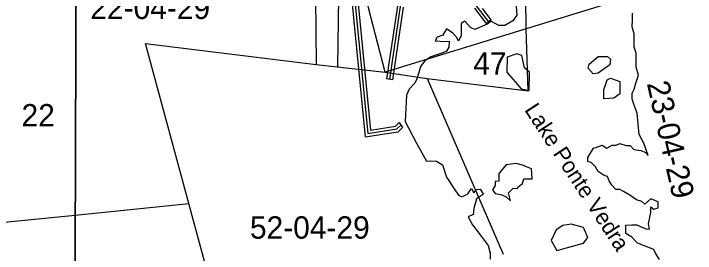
# Model space of a CAD drawing. Extents: x 418523 to 616617, y 1878279 to 2196743.
# Drawn here: x 537078 to 543932, y 2111867 to 2114277 of the extents above; entities that cross this region are included whole.
import ezdxf

# ---------------------------------------------------------------- set-up
doc = ezdxf.new("R2010")
doc.units = 0
for name, color, linetype in [('Level 1', 7, 'Continuous'), ('Level 2', 7, 'Continuous'), ('Level 31', 7, 'Continuous'), ('Level 32', 7, 'Continuous'), ('Level 41', 7, 'Continuous'), ('Level 5', 7, 'Continuous'), ('Level 63', 7, 'Continuous')]:
    doc.layers.add(name, color=color, linetype=linetype)

msp = doc.modelspace()

# ---------------------------------------------------------------- linework, layer by layer
at = {"layer": 'Level 1'}
for p, q in [((542230.103, 2114125.5), (542216.929, 2116411.416)), ((540368.527, 2116029.566), (540332.729, 2113746.588)), ((540111.394, 2114851.431), (540118.975, 2113764.477)), ((540812.407, 2113689.461), (540514.079, 2114842.86)), ((543351.256, 2114470.33), (542230.103, 2114125.5)), ((542230.102, 2114125.499), (540812.407, 2113689.461)), ((542251.336, 2113500.026), (542230.102, 2114125.499)), ((538404.023, 2113977.161), (540118.975, 2113764.476)), ((538840.442, 2112367.921), (538404.023, 2113977.161)), ((540118.975, 2113764.477), (540812.407, 2113689.461)), ((540812.407, 2113689.461), (541235.201, 2113626.046)), ((541235.201, 2113626.046), (541999.402, 2111858.4)), ((541235.201, 2113626.046), (542251.336, 2113500.026)), ((537698.345, 2112252.259), (538840.443, 2112367.921)), ((539515.315, 2109879.418), (538840.443, 2112367.921)), ((535025.204, 2111981.546), (537698.345, 2112252.259))]:
    msp.add_line(p, q, dxfattribs=at)
at = {"layer": 'Level 31'}
for p, q in [((540969.102, 2114372.802), (540856.7, 2113616.346)), ((541854.522, 2114195.789), (541729.555, 2114360.204))]:
    msp.add_line(p, q, dxfattribs=at)
msp.add_lwpolyline([(540220.78, 2117684.674), (540361.462, 2115915.651), (540638.764, 2113072.614), (540930.98, 2113118.596), (540972.455, 2113156.018)], dxfattribs=at)
at = {"layer": 'Level 32'}
for p, q in [((540939.428, 2114377.211), (540827.026, 2113620.755)), ((540994.911, 2114342.369), (540886.375, 2113611.936)), ((541878.408, 2114213.942), (541790.81, 2114329.192)), ((540886.375, 2113611.936), (540827.026, 2113620.755)), ((540955.544, 2113181.167), (540989.366, 2113130.869))]:
    msp.add_line(p, q, dxfattribs=at)
for points in [[(540190.873, 2117682.296), (540331.577, 2115913.006), (540611.995, 2113038.031), (540944.455, 2113090.346), (540989.366, 2113130.869)], [(540251.035, 2117682.657), (540391.346, 2115918.296), (540665.534, 2113107.196), (540917.505, 2113146.846), (540955.544, 2113181.167)], [(541878.408, 2114213.942), (541830.638, 2114177.636), (541714.49, 2114330.448)]]:
    msp.add_lwpolyline(points, dxfattribs=at)
at = {"layer": 'Level 5'}
for points in [[(542118.02, 2114512.216), (542121.936, 2114486.758), (542136.048, 2114263.272)], [(542136.048, 2114263.272), (542097.3, 2114203.751), (542015.29, 2114158.186), (541957.444, 2114157.277), (541875.403, 2114201.906), (541865.42, 2114191.397)], [(543317.171, 2114034.812), (543317.305, 2114078.09), (543298.219, 2114140.338), (543298.465, 2114219.62), (543298.659, 2114281.808)], [(541865.42, 2114191.397), (541839.442, 2114172.953), (541716.147, 2114117.672), (541672.589, 2114137.086), (541614.953, 2114202.731), (541576.311, 2114177.759), (541576.053, 2114095.932), (541575.935, 2114058.474), (541551.724, 2113998.907), (541532.562, 2114036.427), (541494.14, 2114080.918), (541431.38, 2114125.486), (541392.617, 2114061.965), (541334.702, 2114039.6), (541315.312, 2114005.112), (541411.69, 2113996.442), (541455.327, 2114001.759), (541455.13, 2113939.571), (541430.665, 2113899.279), (541392.05, 2113882.672), (541271.495, 2113843.051), (541213.529, 2113804.322), (541169.72, 2113744.818), (541150.249, 2113685.236), (541130.77, 2113622.746), (541111.348, 2113578.439), (541053.307, 2113516.434), (541029.094, 2113456.505), (541013.718, 2113193.251)], [(543570.71, 2111806.129), (543532.022, 2111868.803), (543512.857, 2111906.321), (543411.829, 2111946.641), (543349.31, 2111969.021), (543291.658, 2112031.753), (543233.608, 2112067.938), (543233.742, 2112110.851), (543233.863, 2112149.765), (543292.034, 2112152.492), (543344.83, 2112154.873), (543393.116, 2112129.993), (543436.37, 2112113.129), (543470.184, 2112110.114), (543460.869, 2112164.331), (543485.241, 2112276.632), (543485.426, 2112336.274), (543514.114, 2112311.091), (543557.782, 2112326.23), (543557.967, 2112385.872), (543485.672, 2112415.556), (543422.922, 2112363.017), (543393.918, 2112387.838), (543340.87, 2112406.187), (543273.364, 2112450.766), (543210.894, 2112488.421), (543172.39, 2112507.816), (543133.826, 2112507.936), (543090.665, 2112553.895), (543066.455, 2112595.794), (543047.311, 2112640.222), (543013.831, 2112648.691), (542955.8, 2112690.333), (542927.183, 2112737.701), (542884.017, 2112782.204), (542850.225, 2112792.129), (542850.35, 2112832.133), (542908.481, 2112923.599), (542932.53, 2112931.888), (542995.194, 2112956.421), (543043.452, 2112923.176), (543096.66, 2112956.104), (543135.223, 2112955.984), (543173.83, 2112970.046), (543236.364, 2112953.122), (543274.926, 2112953.001), (543313.68, 2112912.512), (543385.719, 2112902.468), (543429.27, 2112880.148), (543457.941, 2112849.873), (543415.024, 2112974.749), (543366.937, 2113063.636), (543348.32, 2113277.173), (543315.066, 2113358.014), (543295.97, 2113417.716), (543296.155, 2113477.359), (543315.558, 2113516.212), (543335.033, 2113578.341), (543359.301, 2113657.546), (543335.534, 2113739.449), (543335.65, 2113776.907), (543335.784, 2113819.821), (543335.974, 2113880.918), (543316.878, 2113940.621), (543317.073, 2114003.172), (543317.171, 2114034.812)], [(541013.718, 2113193.251), (541128.715, 2112975.041), (541229.605, 2112792.881), (541268.182, 2112797.122), (541330.764, 2112795.469), (541388.49, 2112757.826), (541431.715, 2112632.584), (541508.475, 2112515.964), (541551.577, 2112451.819), (541585.352, 2112436.437), (541643.285, 2112464.257), (541682.02, 2112518.323), (541705.907, 2112474.97), (541730.36, 2112510.896), (541768.928, 2112512.229), (541792.833, 2112474.695), (541802.588, 2112460.844), (541730.058, 2112415.25), (541705.407, 2112316.771), (541696.999, 2112256.427)], [(542290.184, 2112616.05), (542285.445, 2112717.531), (542232.718, 2112736.972), (542194.202, 2112752.368), (542131.36, 2112771.841), (542030.159, 2112755.795), (541957.507, 2112671.288), (541957.259, 2112592.37), (541918.686, 2112589.583), (541918.559, 2112549.215), (541894.08, 2112504.923), (541918.31, 2112470.297), (541985.59, 2112454.811), (542029.15, 2112435.035), (542072.329, 2112394.893), (542053.305, 2112476.781), (542101.807, 2112520.996), (542145.112, 2112520.861), (542149.901, 2112536.12), (542193.631, 2112570.531), (542207.999, 2112616.309), (542290.184, 2112616.05)], [(541696.999, 2112256.427), (541647.304, 2112235.127), (541690.671, 2112154.617), (541767.48, 2112053.271), (541849.014, 2111946.092), (541868.055, 2111869.66), (541867.867, 2111810.017)]]:
    msp.add_lwpolyline(points, dxfattribs=at)
for points in [[(542262.352, 2113505.81), (542262.979, 2113689.204), (542213.086, 2113731.055), (542188.474, 2113856.197), (542138.522, 2113873.027), (542038.381, 2113840.016), (542037.894, 2113689.961), (542179.06, 2113522.769), (542262.352, 2113505.81)], [(542904.811, 2113670.44), (542854.99, 2113728.961), (542863.449, 2113770.642), (542955.379, 2113845.335), (543047.08, 2113845.046), (543080.362, 2113819.936), (543071.833, 2113761.614), (542954.862, 2113678.611), (542904.811, 2113670.44)], [(543012.369, 2113420.025), (543012.657, 2113511.717), (543046.325, 2113611.63), (543079.746, 2113628.201), (543171.309, 2113594.561), (543170.921, 2113469.518), (543112.43, 2113428.026), (543012.369, 2113420.025)], [(542540.571, 2111895.972), (542807.565, 2111970.146), (542849.445, 2112028.368), (542808.091, 2112128.541), (542683.169, 2112162.28), (542599.747, 2112145.869), (542532.926, 2112104.417), (542482.548, 2111996.204), (542540.571, 2111895.972)]]:
    msp.add_lwpolyline(points, close=True, dxfattribs=at)
at = {"layer": 'Level 63'}
for points in [[(498157.22, 2105821.853), (537676.819, 2105670.798), (537825.504, 2151130.473), (498355.89, 2151281.925), (498157.22, 2105821.853)], [(537676.819, 2105670.798), (577196.136, 2105563.021), (577294.837, 2151022.407), (537825.504, 2151130.473), (537676.819, 2105670.798)]]:
    msp.add_lwpolyline(points, dxfattribs=at)

# ---------------------------------------------------------------- texts
at = {"layer": 'Level 2'}
for s, p in [('22-04-29', (537849.222, 2114223.215)), ('47', (541699.466, 2113664.785)), ('22', (537157.877, 2113142.855)), ('52-04-29', (539453.765, 2112014.774))]:
    msp.add_text(s, height=225, dxfattribs=at).set_placement(p)
msp.add_text('23-04-29', height=225, rotation=282.6744805, dxfattribs=at).set_placement((543443.138, 2113576.199))
at = {"layer": 'Level 41'}
msp.add_text('Lake Ponte Vedra', height=160, rotation=303.1355472, dxfattribs=at).set_placement((542208.595, 2113310.076))

doc.saveas('drawing.dxf')
